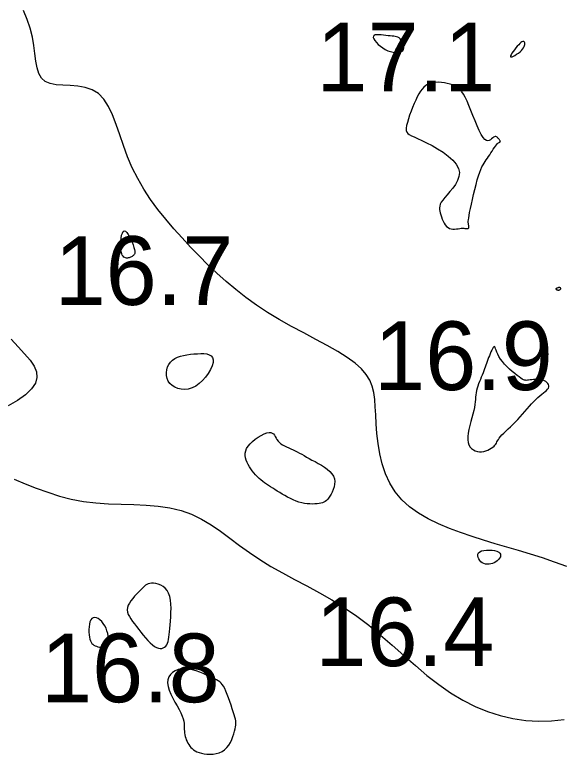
# Model space of a CAD drawing. Extents: x 3040093 to 3056816, y 408076 to 509144.
# Drawn here: x 3046377.5 to 3046417.5, y 434872.5 to 434926.3 of the extents above; entities that cross this region are included whole.
import ezdxf

# ---------------------------------------------------------------- set-up
doc = ezdxf.new("R2010")
doc.units = 0
doc.layers.add('V-CHAN-CONT-EL17', color=7, linetype='Continuous')
doc.layers.add('V-TOPO-SOUN-0610', color=7, linetype='Continuous')

msp = doc.modelspace()

# ---------------------------------------------------------------- linework, layer by layer
at = {"layer": 'V-CHAN-CONT-EL17'}
for points in [[(3046417.695, 434886.126), (3046416.803, 434886.451), (3046415.922, 434886.749), (3046415.05, 434887.025), (3046414.186, 434887.287), (3046413.33, 434887.54), (3046412.48, 434887.79), (3046411.636, 434888.045), (3046410.796, 434888.31), (3046409.962, 434888.592), (3046409.143, 434888.897), (3046408.351, 434889.231), (3046407.597, 434889.601), (3046406.893, 434890.012), (3046406.25, 434890.471), (3046405.679, 434890.985), (3046405.192, 434891.558), (3046404.798, 434892.195), (3046404.488, 434892.882), (3046404.251, 434893.604), (3046404.076, 434894.344), (3046403.953, 434895.086), (3046403.869, 434895.815), (3046403.815, 434896.513), (3046403.777, 434897.166), (3046403.746, 434897.761), (3046403.704, 434898.302), (3046403.634, 434898.8), (3046403.521, 434899.261), (3046403.346, 434899.697), (3046403.093, 434900.115), (3046402.746, 434900.524), (3046402.287, 434900.934), (3046401.706, 434901.351), (3046401.018, 434901.779), (3046400.247, 434902.219), (3046399.413, 434902.672), (3046398.54, 434903.138), (3046397.65, 434903.62), (3046396.764, 434904.119), (3046395.906, 434904.636), (3046395.092, 434905.171), (3046394.321, 434905.725), (3046393.589, 434906.297), (3046392.89, 434906.885), (3046392.217, 434907.49), (3046391.566, 434908.11), (3046390.93, 434908.746), (3046390.305, 434909.395), (3046389.687, 434910.058), (3046389.079, 434910.735), (3046388.491, 434911.428), (3046387.927, 434912.138), (3046387.395, 434912.865), (3046386.901, 434913.612), (3046386.453, 434914.379), (3046386.058, 434915.167), (3046385.717, 434915.974), (3046385.42, 434916.783), (3046385.148, 434917.575), (3046384.885, 434918.329), (3046384.615, 434919.026), (3046384.322, 434919.645), (3046383.989, 434920.168), (3046383.598, 434920.573), (3046383.141, 434920.849), (3046382.632, 434921.019), (3046382.094, 434921.111), (3046381.548, 434921.155), (3046381.015, 434921.182), (3046380.518, 434921.221), (3046380.078, 434921.302), (3046379.718, 434921.456), (3046379.451, 434921.704), (3046379.265, 434922.043), (3046379.136, 434922.46), (3046379.046, 434922.945), (3046378.971, 434923.486), (3046378.892, 434924.071), (3046378.787, 434924.689), (3046378.635, 434925.328), (3046378.418, 434925.978), (3046378.134, 434926.638)], [(3046377.233, 434902.679), (3046377.758, 434902.131), (3046378.225, 434901.63), (3046378.615, 434901.166), (3046378.908, 434900.73), (3046379.084, 434900.311), (3046379.123, 434899.899), (3046379.005, 434899.484), (3046378.717, 434899.06), (3046378.276, 434898.635), (3046377.702, 434898.222), (3046377.02, 434897.831)], [(3046377.456, 434892.48), (3046378.258, 434892.155), (3046379.073, 434891.835), (3046379.904, 434891.533), (3046380.751, 434891.262), (3046381.617, 434891.035), (3046382.503, 434890.863), (3046383.409, 434890.754), (3046384.328, 434890.694), (3046385.25, 434890.661), (3046386.167, 434890.637), (3046387.07, 434890.601), (3046387.95, 434890.532), (3046388.799, 434890.412), (3046389.607, 434890.218), (3046390.369, 434889.938), (3046391.094, 434889.58), (3046391.794, 434889.159), (3046392.481, 434888.69), (3046393.168, 434888.188), (3046393.867, 434887.667), (3046394.59, 434887.142), (3046395.349, 434886.629), (3046396.153, 434886.138), (3046396.997, 434885.661), (3046397.871, 434885.19), (3046398.768, 434884.711), (3046399.678, 434884.215), (3046400.592, 434883.691), (3046401.503, 434883.128), (3046402.4, 434882.515), (3046403.277, 434881.846), (3046404.138, 434881.134), (3046404.987, 434880.395), (3046405.828, 434879.648), (3046406.669, 434878.91), (3046407.512, 434878.198), (3046408.364, 434877.53), (3046409.228, 434876.922), (3046410.11, 434876.39), (3046411.008, 434875.937), (3046411.919, 434875.563), (3046412.84, 434875.268), (3046413.768, 434875.053), (3046414.702, 434874.917), (3046415.637, 434874.862), (3046416.573, 434874.888), (3046417.505, 434874.991)]]:
    msp.add_lwpolyline(points, dxfattribs=at)
for points in [[(3046405.806, 434923.788), (3046405.833, 434923.894), (3046405.833, 434924.01), (3046405.809, 434924.132), (3046405.766, 434924.255), (3046405.708, 434924.372), (3046405.639, 434924.477), (3046405.562, 434924.566), (3046405.48, 434924.635), (3046405.394, 434924.684), (3046405.3, 434924.719), (3046405.199, 434924.742), (3046405.089, 434924.757), (3046404.967, 434924.768), (3046404.832, 434924.779), (3046404.684, 434924.793), (3046404.521, 434924.812), (3046404.351, 434924.833), (3046404.181, 434924.852), (3046404.019, 434924.864), (3046403.873, 434924.865), (3046403.751, 434924.85), (3046403.661, 434924.816), (3046403.611, 434924.756), (3046403.606, 434924.67), (3046403.644, 434924.561), (3046403.72, 434924.435), (3046403.827, 434924.3), (3046403.962, 434924.161), (3046404.118, 434924.026), (3046404.291, 434923.9), (3046404.476, 434923.789), (3046404.667, 434923.7), (3046404.859, 434923.633), (3046405.048, 434923.588), (3046405.227, 434923.566), (3046405.392, 434923.566), (3046405.537, 434923.588), (3046405.658, 434923.633), (3046405.749, 434923.7)], [(3046414.474, 434923.818), (3046414.538, 434923.91), (3046414.585, 434923.997), (3046414.615, 434924.076), (3046414.632, 434924.149), (3046414.635, 434924.213), (3046414.629, 434924.268), (3046414.614, 434924.312), (3046414.592, 434924.345), (3046414.562, 434924.365), (3046414.525, 434924.371), (3046414.478, 434924.361), (3046414.422, 434924.334), (3046414.356, 434924.288), (3046414.279, 434924.223), (3046414.19, 434924.136), (3046414.089, 434924.027), (3046413.983, 434923.903), (3046413.877, 434923.772), (3046413.779, 434923.64), (3046413.695, 434923.516), (3046413.632, 434923.406), (3046413.597, 434923.32), (3046413.596, 434923.263), (3046413.634, 434923.243), (3046413.706, 434923.255), (3046413.802, 434923.294), (3046413.916, 434923.356), (3046414.04, 434923.435), (3046414.165, 434923.525), (3046414.284, 434923.623), (3046414.389, 434923.722)], [(3046408.521, 434911.741), (3046408.569, 434911.59), (3046408.626, 434911.437), (3046408.691, 434911.287), (3046408.765, 434911.144), (3046408.848, 434911.015), (3046408.941, 434910.905), (3046409.043, 434910.818), (3046409.155, 434910.759), (3046409.274, 434910.725), (3046409.399, 434910.71), (3046409.525, 434910.709), (3046409.651, 434910.719), (3046409.774, 434910.735), (3046409.892, 434910.751), (3046410.002, 434910.763), (3046410.101, 434910.767), (3046410.19, 434910.765), (3046410.269, 434910.759), (3046410.338, 434910.752), (3046410.397, 434910.745), (3046410.446, 434910.742), (3046410.486, 434910.744), (3046410.517, 434910.755), (3046410.539, 434910.776), (3046410.553, 434910.806), (3046410.56, 434910.843), (3046410.562, 434910.885), (3046410.56, 434910.93), (3046410.554, 434910.977), (3046410.546, 434911.023), (3046410.537, 434911.067), (3046410.528, 434911.109), (3046410.521, 434911.154), (3046410.518, 434911.21), (3046410.52, 434911.284), (3046410.53, 434911.385), (3046410.548, 434911.519), (3046410.577, 434911.694), (3046410.619, 434911.917), (3046410.674, 434912.194), (3046410.741, 434912.513), (3046410.818, 434912.862), (3046410.902, 434913.227), (3046410.991, 434913.596), (3046411.083, 434913.955), (3046411.175, 434914.29), (3046411.265, 434914.59), (3046411.35, 434914.843), (3046411.433, 434915.054), (3046411.513, 434915.231), (3046411.591, 434915.38), (3046411.669, 434915.51), (3046411.747, 434915.629), (3046411.827, 434915.742), (3046411.909, 434915.86), (3046411.994, 434915.985), (3046412.081, 434916.118), (3046412.169, 434916.253), (3046412.256, 434916.387), (3046412.341, 434916.516), (3046412.422, 434916.636), (3046412.497, 434916.743), (3046412.567, 434916.833), (3046412.628, 434916.903), (3046412.682, 434916.955), (3046412.728, 434916.993), (3046412.767, 434917.018), (3046412.798, 434917.035), (3046412.822, 434917.047), (3046412.84, 434917.056), (3046412.85, 434917.066), (3046412.854, 434917.078), (3046412.851, 434917.095), (3046412.843, 434917.115), (3046412.829, 434917.139), (3046412.811, 434917.166), (3046412.789, 434917.197), (3046412.762, 434917.232), (3046412.733, 434917.27), (3046412.7, 434917.312), (3046412.664, 434917.353), (3046412.625, 434917.391), (3046412.582, 434917.422), (3046412.535, 434917.442), (3046412.483, 434917.447), (3046412.426, 434917.434), (3046412.364, 434917.4), (3046412.295, 434917.343), (3046412.221, 434917.274), (3046412.14, 434917.207), (3046412.05, 434917.155), (3046411.953, 434917.132), (3046411.846, 434917.152), (3046411.73, 434917.227), (3046411.603, 434917.371), (3046411.466, 434917.593), (3046411.32, 434917.881), (3046411.169, 434918.218), (3046411.015, 434918.586), (3046410.861, 434918.969), (3046410.71, 434919.349), (3046410.564, 434919.709), (3046410.426, 434920.032), (3046410.299, 434920.305), (3046410.178, 434920.53), (3046410.06, 434920.713), (3046409.941, 434920.861), (3046409.817, 434920.978), (3046409.684, 434921.072), (3046409.537, 434921.148), (3046409.373, 434921.212), (3046409.19, 434921.269), (3046408.99, 434921.318), (3046408.779, 434921.357), (3046408.562, 434921.384), (3046408.345, 434921.396), (3046408.132, 434921.391), (3046407.929, 434921.367), (3046407.74, 434921.322), (3046407.571, 434921.254), (3046407.419, 434921.162), (3046407.281, 434921.047), (3046407.153, 434920.907), (3046407.034, 434920.744), (3046406.92, 434920.556), (3046406.808, 434920.343), (3046406.695, 434920.107), (3046406.579, 434919.846), (3046406.463, 434919.57), (3046406.352, 434919.286), (3046406.249, 434919.003), (3046406.158, 434918.729), (3046406.084, 434918.473), (3046406.032, 434918.243), (3046406.004, 434918.048), (3046406.006, 434917.894), (3046406.04, 434917.772), (3046406.111, 434917.673), (3046406.221, 434917.587), (3046406.375, 434917.504), (3046406.575, 434917.413), (3046406.825, 434917.304), (3046407.129, 434917.167), (3046407.486, 434916.995), (3046407.878, 434916.789), (3046408.286, 434916.555), (3046408.687, 434916.297), (3046409.062, 434916.021), (3046409.388, 434915.73), (3046409.645, 434915.431), (3046409.811, 434915.127), (3046409.873, 434914.824), (3046409.843, 434914.524), (3046409.74, 434914.232), (3046409.583, 434913.951), (3046409.392, 434913.683), (3046409.185, 434913.432), (3046408.982, 434913.202), (3046408.801, 434912.996), (3046408.659, 434912.815), (3046408.555, 434912.656), (3046408.484, 434912.514), (3046408.442, 434912.384), (3046408.425, 434912.261), (3046408.428, 434912.14), (3046408.448, 434912.016), (3046408.48, 434911.884)], [(3046385.213, 434909.4), (3046385.212, 434909.616), (3046385.224, 434909.839), (3046385.249, 434910.055), (3046385.286, 434910.25), (3046385.336, 434910.409), (3046385.399, 434910.52), (3046385.475, 434910.567), (3046385.563, 434910.542), (3046385.659, 434910.454), (3046385.76, 434910.317), (3046385.861, 434910.144), (3046385.958, 434909.948), (3046386.047, 434909.745), (3046386.123, 434909.546), (3046386.182, 434909.367), (3046386.221, 434909.217), (3046386.242, 434909.096), (3046386.246, 434909), (3046386.235, 434908.925), (3046386.213, 434908.866), (3046386.18, 434908.82), (3046386.14, 434908.782), (3046386.095, 434908.749), (3046386.046, 434908.717), (3046385.995, 434908.686), (3046385.941, 434908.659), (3046385.884, 434908.634), (3046385.826, 434908.615), (3046385.765, 434908.602), (3046385.703, 434908.595), (3046385.639, 434908.596), (3046385.573, 434908.607), (3046385.509, 434908.63), (3046385.446, 434908.669), (3046385.387, 434908.726), (3046385.334, 434908.805), (3046385.289, 434908.909), (3046385.252, 434909.041), (3046385.226, 434909.205)], [(3046417.091, 434906.264), (3046417.117, 434906.267), (3046417.14, 434906.273), (3046417.161, 434906.281), (3046417.179, 434906.29), (3046417.196, 434906.301), (3046417.21, 434906.311), (3046417.222, 434906.322), (3046417.232, 434906.331), (3046417.239, 434906.34), (3046417.245, 434906.349), (3046417.248, 434906.357), (3046417.25, 434906.366), (3046417.25, 434906.374), (3046417.248, 434906.383), (3046417.245, 434906.392), (3046417.24, 434906.401), (3046417.233, 434906.411), (3046417.224, 434906.42), (3046417.212, 434906.428), (3046417.197, 434906.435), (3046417.178, 434906.441), (3046417.155, 434906.443), (3046417.128, 434906.443), (3046417.096, 434906.44), (3046417.061, 434906.433), (3046417.026, 434906.425), (3046416.991, 434906.413), (3046416.959, 434906.401), (3046416.933, 434906.386), (3046416.913, 434906.371), (3046416.902, 434906.355), (3046416.901, 434906.339), (3046416.91, 434906.324), (3046416.926, 434906.309), (3046416.948, 434906.295), (3046416.974, 434906.284), (3046417.004, 434906.274), (3046417.034, 434906.267), (3046417.063, 434906.264)], [(3046410.508, 434895.153), (3046410.568, 434894.978), (3046410.655, 434894.831), (3046410.763, 434894.711), (3046410.889, 434894.618), (3046411.029, 434894.55), (3046411.178, 434894.506), (3046411.333, 434894.487), (3046411.489, 434894.489), (3046411.643, 434894.511), (3046411.794, 434894.551), (3046411.938, 434894.603), (3046412.072, 434894.666), (3046412.195, 434894.737), (3046412.302, 434894.813), (3046412.391, 434894.89), (3046412.462, 434894.966), (3046412.518, 434895.042), (3046412.565, 434895.12), (3046412.608, 434895.201), (3046412.654, 434895.288), (3046412.708, 434895.381), (3046412.776, 434895.482), (3046412.863, 434895.593), (3046412.973, 434895.716), (3046413.105, 434895.849), (3046413.254, 434895.993), (3046413.417, 434896.146), (3046413.59, 434896.308), (3046413.769, 434896.479), (3046413.95, 434896.656), (3046414.13, 434896.841), (3046414.306, 434897.032), (3046414.477, 434897.226), (3046414.644, 434897.42), (3046414.808, 434897.613), (3046414.968, 434897.799), (3046415.126, 434897.978), (3046415.281, 434898.146), (3046415.435, 434898.299), (3046415.588, 434898.437), (3046415.736, 434898.56), (3046415.876, 434898.671), (3046416.005, 434898.772), (3046416.121, 434898.866), (3046416.218, 434898.955), (3046416.296, 434899.04), (3046416.349, 434899.126), (3046416.376, 434899.212), (3046416.377, 434899.298), (3046416.355, 434899.382), (3046416.311, 434899.462), (3046416.247, 434899.535), (3046416.165, 434899.6), (3046416.066, 434899.655), (3046415.952, 434899.697), (3046415.826, 434899.726), (3046415.69, 434899.742), (3046415.55, 434899.748), (3046415.408, 434899.746), (3046415.27, 434899.738), (3046415.138, 434899.726), (3046415.017, 434899.713), (3046414.91, 434899.7), (3046414.821, 434899.689), (3046414.744, 434899.684), (3046414.674, 434899.688), (3046414.606, 434899.702), (3046414.532, 434899.731), (3046414.448, 434899.777), (3046414.347, 434899.843), (3046414.224, 434899.932), (3046414.075, 434900.046), (3046413.904, 434900.182), (3046413.721, 434900.335), (3046413.531, 434900.503), (3046413.342, 434900.68), (3046413.162, 434900.864), (3046412.998, 434901.051), (3046412.858, 434901.235), (3046412.746, 434901.414), (3046412.66, 434901.584), (3046412.595, 434901.739), (3046412.546, 434901.875), (3046412.509, 434901.989), (3046412.479, 434902.075), (3046412.45, 434902.13), (3046412.418, 434902.149), (3046412.379, 434902.13), (3046412.333, 434902.076), (3046412.282, 434901.994), (3046412.228, 434901.887), (3046412.171, 434901.764), (3046412.114, 434901.627), (3046412.057, 434901.484), (3046412.002, 434901.34), (3046411.95, 434901.199), (3046411.9, 434901.062), (3046411.852, 434900.926), (3046411.804, 434900.79), (3046411.755, 434900.654), (3046411.704, 434900.516), (3046411.651, 434900.375), (3046411.593, 434900.228), (3046411.53, 434900.076), (3046411.464, 434899.92), (3046411.397, 434899.76), (3046411.332, 434899.597), (3046411.269, 434899.433), (3046411.212, 434899.269), (3046411.163, 434899.106), (3046411.123, 434898.945), (3046411.093, 434898.787), (3046411.072, 434898.629), (3046411.055, 434898.468), (3046411.039, 434898.299), (3046411.021, 434898.12), (3046410.996, 434897.928), (3046410.962, 434897.718), (3046410.914, 434897.488), (3046410.852, 434897.235), (3046410.779, 434896.965), (3046410.701, 434896.684), (3046410.627, 434896.399), (3046410.56, 434896.118), (3046410.509, 434895.845), (3046410.479, 434895.59), (3046410.477, 434895.357)], [(3046388.677, 434899.633), (3046388.595, 434899.828), (3046388.55, 434900.034), (3046388.541, 434900.247), (3046388.567, 434900.457), (3046388.625, 434900.66), (3046388.715, 434900.849), (3046388.835, 434901.016), (3046388.984, 434901.157), (3046389.159, 434901.274), (3046389.355, 434901.368), (3046389.57, 434901.443), (3046389.8, 434901.502), (3046390.041, 434901.547), (3046390.291, 434901.582), (3046390.544, 434901.609), (3046390.798, 434901.629), (3046391.045, 434901.639), (3046391.278, 434901.633), (3046391.488, 434901.607), (3046391.668, 434901.554), (3046391.811, 434901.469), (3046391.908, 434901.347), (3046391.952, 434901.183), (3046391.937, 434900.975), (3046391.868, 434900.732), (3046391.751, 434900.467), (3046391.592, 434900.193), (3046391.399, 434899.922), (3046391.177, 434899.669), (3046390.934, 434899.445), (3046390.675, 434899.263), (3046390.407, 434899.133), (3046390.137, 434899.055), (3046389.87, 434899.025), (3046389.612, 434899.039), (3046389.37, 434899.092), (3046389.149, 434899.182), (3046388.957, 434899.305), (3046388.797, 434899.457)], [(3046394.635, 434895.069), (3046394.813, 434895.241), (3046395.013, 434895.404), (3046395.226, 434895.552), (3046395.442, 434895.68), (3046395.652, 434895.783), (3046395.845, 434895.855), (3046396.013, 434895.89), (3046396.147, 434895.887), (3046396.253, 434895.848), (3046396.337, 434895.782), (3046396.405, 434895.694), (3046396.466, 434895.59), (3046396.526, 434895.479), (3046396.591, 434895.366), (3046396.669, 434895.258), (3046396.765, 434895.16), (3046396.879, 434895.071), (3046397.006, 434894.99), (3046397.144, 434894.915), (3046397.292, 434894.844), (3046397.445, 434894.774), (3046397.602, 434894.704), (3046397.759, 434894.632), (3046397.915, 434894.556), (3046398.071, 434894.475), (3046398.229, 434894.39), (3046398.392, 434894.3), (3046398.563, 434894.204), (3046398.743, 434894.103), (3046398.935, 434893.997), (3046399.142, 434893.884), (3046399.363, 434893.765), (3046399.593, 434893.639), (3046399.823, 434893.505), (3046400.046, 434893.364), (3046400.254, 434893.213), (3046400.437, 434893.054), (3046400.589, 434892.885), (3046400.701, 434892.705), (3046400.768, 434892.515), (3046400.793, 434892.318), (3046400.784, 434892.119), (3046400.746, 434891.922), (3046400.686, 434891.731), (3046400.611, 434891.551), (3046400.526, 434891.385), (3046400.44, 434891.239), (3046400.355, 434891.115), (3046400.273, 434891.013), (3046400.188, 434890.929), (3046400.1, 434890.862), (3046400.006, 434890.809), (3046399.903, 434890.768), (3046399.787, 434890.737), (3046399.658, 434890.713), (3046399.512, 434890.695), (3046399.352, 434890.683), (3046399.178, 434890.679), (3046398.994, 434890.684), (3046398.801, 434890.699), (3046398.601, 434890.727), (3046398.397, 434890.768), (3046398.19, 434890.824), (3046397.982, 434890.896), (3046397.775, 434890.981), (3046397.57, 434891.077), (3046397.367, 434891.181), (3046397.169, 434891.29), (3046396.976, 434891.402), (3046396.79, 434891.513), (3046396.612, 434891.622), (3046396.442, 434891.725), (3046396.28, 434891.824), (3046396.125, 434891.921), (3046395.976, 434892.018), (3046395.832, 434892.115), (3046395.692, 434892.215), (3046395.556, 434892.32), (3046395.421, 434892.431), (3046395.288, 434892.549), (3046395.158, 434892.675), (3046395.031, 434892.807), (3046394.909, 434892.946), (3046394.793, 434893.09), (3046394.685, 434893.238), (3046394.584, 434893.391), (3046394.494, 434893.548), (3046394.414, 434893.708), (3046394.35, 434893.87), (3046394.304, 434894.035), (3046394.28, 434894.203), (3046394.283, 434894.373), (3046394.316, 434894.544), (3046394.384, 434894.718), (3046394.489, 434894.893)], [(3046411.438, 434886.475), (3046411.348, 434886.57), (3046411.277, 434886.677), (3046411.23, 434886.791), (3046411.21, 434886.904), (3046411.222, 434887.014), (3046411.271, 434887.112), (3046411.361, 434887.195), (3046411.493, 434887.258), (3046411.66, 434887.301), (3046411.85, 434887.324), (3046412.05, 434887.328), (3046412.25, 434887.315), (3046412.439, 434887.285), (3046412.604, 434887.239), (3046412.734, 434887.178), (3046412.821, 434887.104), (3046412.867, 434887.019), (3046412.875, 434886.927), (3046412.852, 434886.83), (3046412.8, 434886.733), (3046412.726, 434886.639), (3046412.633, 434886.551), (3046412.526, 434886.472), (3046412.41, 434886.405), (3046412.288, 434886.352), (3046412.16, 434886.314), (3046412.031, 434886.293), (3046411.902, 434886.289), (3046411.776, 434886.304), (3046411.655, 434886.34), (3046411.541, 434886.397)], [(3046388.622, 434880.54), (3046388.667, 434880.669), (3046388.703, 434880.816), (3046388.732, 434880.982), (3046388.755, 434881.17), (3046388.775, 434881.379), (3046388.794, 434881.613), (3046388.815, 434881.871), (3046388.838, 434882.154), (3046388.859, 434882.456), (3046388.875, 434882.767), (3046388.88, 434883.08), (3046388.871, 434883.386), (3046388.842, 434883.677), (3046388.789, 434883.945), (3046388.708, 434884.182), (3046388.595, 434884.381), (3046388.456, 434884.543), (3046388.298, 434884.671), (3046388.128, 434884.769), (3046387.952, 434884.838), (3046387.778, 434884.883), (3046387.613, 434884.906), (3046387.464, 434884.909), (3046387.335, 434884.896), (3046387.224, 434884.867), (3046387.125, 434884.822), (3046387.033, 434884.762), (3046386.944, 434884.688), (3046386.852, 434884.599), (3046386.753, 434884.496), (3046386.64, 434884.379), (3046386.511, 434884.248), (3046386.372, 434884.107), (3046386.229, 434883.956), (3046386.09, 434883.798), (3046385.961, 434883.634), (3046385.851, 434883.468), (3046385.765, 434883.3), (3046385.713, 434883.133), (3046385.698, 434882.969), (3046385.718, 434882.805), (3046385.771, 434882.642), (3046385.851, 434882.475), (3046385.954, 434882.305), (3046386.077, 434882.129), (3046386.216, 434881.945), (3046386.366, 434881.752), (3046386.525, 434881.549), (3046386.688, 434881.34), (3046386.856, 434881.132), (3046387.025, 434880.931), (3046387.193, 434880.741), (3046387.36, 434880.57), (3046387.522, 434880.423), (3046387.677, 434880.306), (3046387.824, 434880.223), (3046387.963, 434880.173), (3046388.091, 434880.154), (3046388.21, 434880.162), (3046388.317, 434880.197), (3046388.412, 434880.254), (3046388.495, 434880.332), (3046388.565, 434880.428)], [(3046384.291, 434880.569), (3046384.317, 434880.716), (3046384.322, 434880.884), (3046384.307, 434881.065), (3046384.273, 434881.255), (3046384.219, 434881.447), (3046384.148, 434881.635), (3046384.058, 434881.814), (3046383.952, 434881.976), (3046383.833, 434882.119), (3046383.706, 434882.239), (3046383.575, 434882.33), (3046383.446, 434882.39), (3046383.323, 434882.415), (3046383.21, 434882.4), (3046383.114, 434882.341), (3046383.036, 434882.238), (3046382.977, 434882.096), (3046382.936, 434881.927), (3046382.911, 434881.737), (3046382.899, 434881.539), (3046382.901, 434881.339), (3046382.915, 434881.149), (3046382.938, 434880.976), (3046382.971, 434880.83), (3046383.012, 434880.707), (3046383.062, 434880.607), (3046383.12, 434880.525), (3046383.189, 434880.458), (3046383.266, 434880.404), (3046383.353, 434880.359), (3046383.45, 434880.321), (3046383.555, 434880.287), (3046383.667, 434880.26), (3046383.781, 434880.244), (3046383.893, 434880.242), (3046383.999, 434880.258), (3046384.096, 434880.295), (3046384.179, 434880.357), (3046384.246, 434880.448)], [(3046390.238, 434873.051), (3046390.318, 434872.951), (3046390.409, 434872.859), (3046390.512, 434872.774), (3046390.63, 434872.697), (3046390.764, 434872.628), (3046390.917, 434872.569), (3046391.09, 434872.521), (3046391.284, 434872.484), (3046391.495, 434872.46), (3046391.717, 434872.454), (3046391.943, 434872.467), (3046392.168, 434872.503), (3046392.387, 434872.565), (3046392.592, 434872.655), (3046392.779, 434872.777), (3046392.943, 434872.931), (3046393.084, 434873.112), (3046393.203, 434873.312), (3046393.304, 434873.521), (3046393.387, 434873.733), (3046393.454, 434873.939), (3046393.507, 434874.131), (3046393.548, 434874.301), (3046393.578, 434874.443), (3046393.598, 434874.564), (3046393.606, 434874.672), (3046393.603, 434874.775), (3046393.589, 434874.883), (3046393.562, 434875.004), (3046393.523, 434875.147), (3046393.471, 434875.32), (3046393.407, 434875.529), (3046393.332, 434875.768), (3046393.248, 434876.025), (3046393.159, 434876.291), (3046393.065, 434876.556), (3046392.971, 434876.809), (3046392.877, 434877.042), (3046392.786, 434877.244), (3046392.699, 434877.407), (3046392.614, 434877.536), (3046392.526, 434877.639), (3046392.43, 434877.723), (3046392.322, 434877.796), (3046392.199, 434877.863), (3046392.055, 434877.934), (3046391.886, 434878.015), (3046391.69, 434878.112), (3046391.47, 434878.219), (3046391.231, 434878.33), (3046390.976, 434878.437), (3046390.712, 434878.533), (3046390.442, 434878.612), (3046390.172, 434878.666), (3046389.906, 434878.689), (3046389.649, 434878.674), (3046389.407, 434878.622), (3046389.187, 434878.535), (3046388.994, 434878.415), (3046388.836, 434878.264), (3046388.717, 434878.083), (3046388.645, 434877.876), (3046388.626, 434877.642), (3046388.663, 434877.386), (3046388.747, 434877.113), (3046388.867, 434876.829), (3046389.012, 434876.539), (3046389.169, 434876.251), (3046389.327, 434875.97), (3046389.474, 434875.703), (3046389.599, 434875.456), (3046389.693, 434875.234), (3046389.759, 434875.034), (3046389.802, 434874.853), (3046389.826, 434874.69), (3046389.838, 434874.539), (3046389.842, 434874.398), (3046389.845, 434874.264), (3046389.85, 434874.133), (3046389.863, 434874.004), (3046389.884, 434873.875), (3046389.912, 434873.748), (3046389.949, 434873.623), (3046389.993, 434873.5), (3046390.044, 434873.381), (3046390.102, 434873.266), (3046390.166, 434873.156)]]:
    msp.add_lwpolyline(points, close=True, dxfattribs=at)

# ---------------------------------------------------------------- texts
at = {"layer": 'V-TOPO-SOUN-0610'}
for s, p in [('17.1 ', (3046399.463, 434920.73)), ('16.7 ', (3046380.403, 434905.18)), ('16.9 ', (3046403.663, 434898.98)), ('16.4 ', (3046399.393, 434878.87)), ('16.8 ', (3046379.413, 434876.24))]:
    msp.add_text(s, height=5, dxfattribs=at).set_placement(p)

doc.saveas('drawing.dxf')
